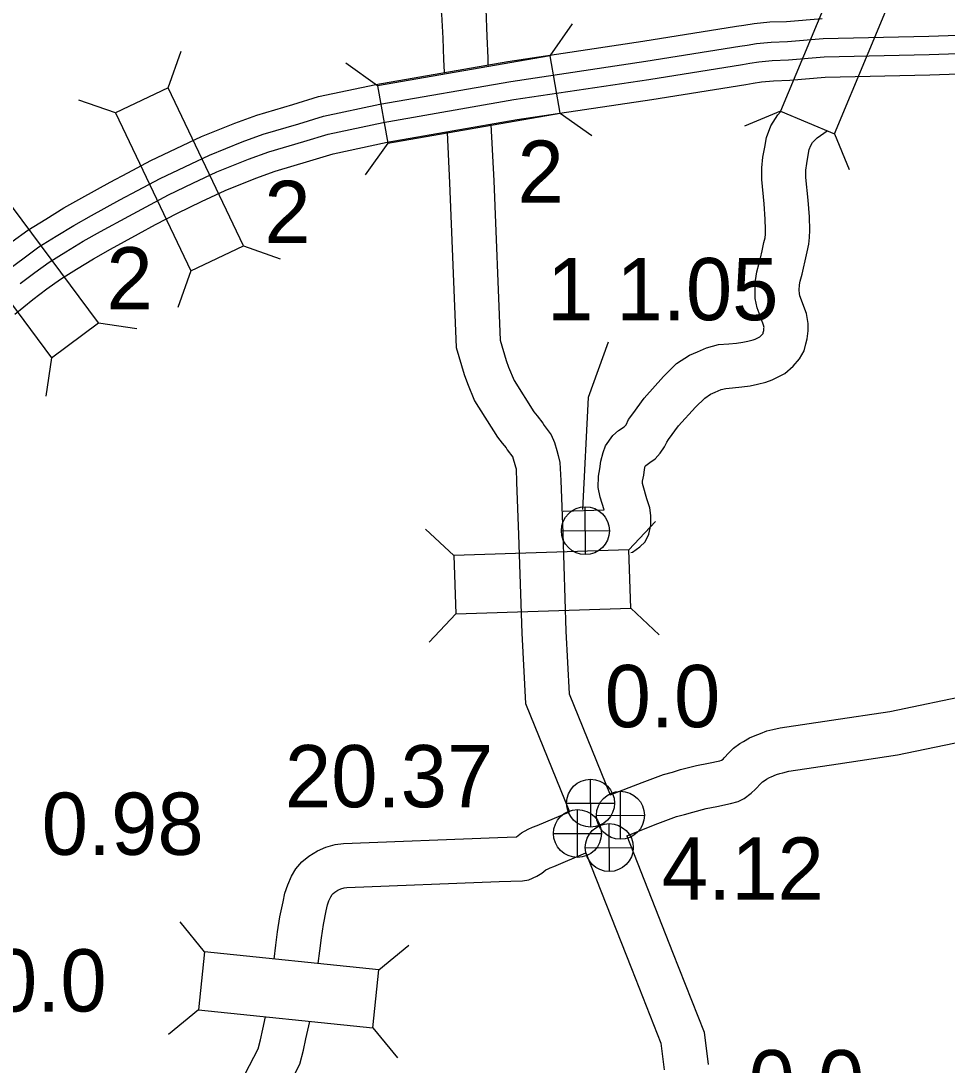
# Model space of a CAD drawing. Extents: x -939622 to -934222, y 1383701 to 1385301.
# Drawn here: x -935801.68 to -935782.83, y 1384310.19 to 1384331.46 of the extents above; entities that cross this region are included whole.
import ezdxf

# ---------------------------------------------------------------- set-up
doc = ezdxf.new("R2010")
doc.units = 0
for name, color, linetype in [('Level 10', 7, 'Continuous'), ('Level 15', 7, 'Continuous'), ('Level 19', 7, 'Continuous'), ('Level 20', 7, 'Continuous'), ('Level 25', 7, 'Continuous'), ('Level 26', 7, 'Continuous')]:
    doc.layers.add(name, color=color, linetype=linetype)

msp = doc.modelspace()

# ---------------------------------------------------------------- linework, layer by layer
at = {"layer": 'Level 10'}
for points in [[(-935800.925, 1384341.348), (-935801.564, 1384340.713), (-935801.331, 1384340.492), (-935798.34, 1384337.645), (-935795.941, 1384335.377), (-935794.255, 1384333.722), (-935793.977, 1384333.405), (-935793.825, 1384333.205), (-935793.695, 1384333.052), (-935793.587, 1384332.873), (-935793.497, 1384332.686), (-935793.404, 1384332.502), (-935793.349, 1384332.392), (-935793.289, 1384332.192), (-935793.209, 1384331.991), (-935793.18, 1384331.916), (-935793.166, 1384331.855), (-935793.118, 1384331.593), (-935793.094, 1384331.103), (-935793.08, 1384330.67), (-935793.067, 1384330.41)], [(-935800.925, 1384341.348), (-935797.72, 1384338.298), (-935795.316, 1384336.025), (-935793.6, 1384334.341), (-935793.28, 1384333.975), (-935793.123, 1384333.769), (-935792.962, 1384333.579), (-935792.795, 1384333.302), (-935792.69, 1384333.085), (-935792.6, 1384332.906), (-935792.509, 1384332.725), (-935792.439, 1384332.489), (-935792.372, 1384332.321), (-935792.318, 1384332.182), (-935792.284, 1384332.038), (-935792.221, 1384331.696), (-935792.195, 1384331.14), (-935792.18, 1384330.707), (-935792.174, 1384330.567)], [(-935790.645, 1384321.472), (-935789.811, 1384321.499), (-935789.889, 1384321.755), (-935789.933, 1384321.952), (-935789.924, 1384322.182), (-935789.894, 1384322.336), (-935789.878, 1384322.488), (-935789.828, 1384322.665), (-935789.78, 1384322.802), (-935789.634, 1384323.009), (-935789.514, 1384323.112), (-935789.402, 1384323.191), (-935789.379, 1384323.208), (-935789.364, 1384323.229), (-935789.31, 1384323.338), (-935789.227, 1384323.456), (-935788.995, 1384323.775), (-935788.601, 1384324.211), (-935788.333, 1384324.476), (-935788.072, 1384324.649), (-935787.909, 1384324.717), (-935787.726, 1384324.8), (-935787.483, 1384324.864), (-935787.271, 1384324.88), (-935787.113, 1384324.895), (-935786.985, 1384324.914), (-935786.886, 1384324.933), (-935786.777, 1384324.962), (-935786.733, 1384324.977), (-935786.642, 1384325.023), (-935786.608, 1384325.053), (-935786.575, 1384325.091), (-935786.571, 1384325.107), (-935786.56, 1384325.148), (-935786.555, 1384325.198), (-935786.554, 1384325.214), (-935786.564, 1384325.262), (-935786.604, 1384325.377), (-935786.655, 1384325.503), (-935786.694, 1384325.613), (-935786.733, 1384325.8), (-935786.737, 1384325.973), (-935786.731, 1384326.17), (-935786.701, 1384326.346), (-935786.653, 1384326.522), (-935786.628, 1384326.626), (-935786.593, 1384326.772), (-935786.555, 1384326.941), (-935786.534, 1384327.041), (-935786.527, 1384327.115), (-935786.521, 1384327.209), (-935786.528, 1384327.415), (-935786.551, 1384327.728), (-935786.601, 1384328.225), (-935786.599, 1384328.465), (-935786.576, 1384328.679), (-935786.541, 1384328.884), (-935786.502, 1384329.078), (-935786.418, 1384329.32), (-935786.272, 1384329.542), (-935786.209, 1384329.608)], [(-935792.113, 1384329.346), (-935792.057, 1384328.197), (-935791.927, 1384324.95), (-935791.806, 1384324.542), (-935791.754, 1384324.403), (-935791.643, 1384324.135), (-935791.238, 1384323.493), (-935791.176, 1384323.413), (-935791.057, 1384323.263), (-935791.029, 1384323.214), (-935790.889, 1384323.028), (-935790.817, 1384322.866), (-935790.772, 1384322.707), (-935790.743, 1384322.603), (-935790.708, 1384322.465), (-935790.692, 1384322.095), (-935790.652, 1384321.022), (-935790.586, 1384319.024), (-935790.52, 1384317.748), (-935789.684, 1384315.691)], [(-935793.007, 1384329.186), (-935792.956, 1384328.157), (-935792.821, 1384324.803), (-935792.66, 1384324.255), (-935792.591, 1384324.072), (-935792.446, 1384323.721), (-935791.977, 1384322.977), (-935791.884, 1384322.857), (-935791.806, 1384322.758), (-935791.784, 1384322.719), (-935791.67, 1384322.569), (-935791.665, 1384322.558), (-935791.639, 1384322.466), (-935791.614, 1384322.373), (-935791.603, 1384322.331), (-935791.591, 1384322.058), (-935791.552, 1384320.991), (-935791.485, 1384318.985), (-935791.411, 1384317.55), (-935790.517, 1384315.349)], [(-935789.266, 1384320.63), (-935789.229, 1384320.634), (-935789.082, 1384320.743), (-935788.973, 1384320.845), (-935788.901, 1384321), (-935788.856, 1384321.183), (-935788.856, 1384321.383), (-935788.881, 1384321.537), (-935788.939, 1384321.724), (-935789.018, 1384321.984), (-935789.029, 1384322.032), (-935789.027, 1384322.08), (-935789.004, 1384322.203), (-935788.991, 1384322.317), (-935788.972, 1384322.387), (-935788.963, 1384322.398), (-935788.96, 1384322.401), (-935788.878, 1384322.459), (-935788.772, 1384322.535), (-935788.666, 1384322.654), (-935788.583, 1384322.778), (-935788.535, 1384322.876), (-935788.496, 1384322.931), (-935788.295, 1384323.206), (-935787.95, 1384323.589), (-935787.762, 1384323.775), (-935787.646, 1384323.852), (-935787.549, 1384323.892), (-935787.424, 1384323.949), (-935787.334, 1384323.972), (-935787.194, 1384323.983), (-935787.005, 1384324.001), (-935786.835, 1384324.026), (-935786.684, 1384324.055), (-935786.52, 1384324.099), (-935786.386, 1384324.143), (-935786.128, 1384324.274), (-935785.962, 1384324.424), (-935785.833, 1384324.574), (-935785.739, 1384324.735), (-935785.701, 1384324.876), (-935785.674, 1384324.981), (-935785.655, 1384325.142), (-935785.654, 1384325.295), (-935785.693, 1384325.498), (-935785.762, 1384325.694), (-935785.813, 1384325.823), (-935785.826, 1384325.857), (-935785.835, 1384325.903), (-935785.837, 1384325.97), (-935785.833, 1384326.08), (-935785.821, 1384326.153), (-935785.781, 1384326.298), (-935785.753, 1384326.417), (-935785.717, 1384326.568), (-935785.675, 1384326.75), (-935785.642, 1384326.91), (-935785.63, 1384327.042), (-935785.619, 1384327.194), (-935785.63, 1384327.464), (-935785.654, 1384327.805), (-935785.7, 1384328.268), (-935785.7, 1384328.414), (-935785.684, 1384328.555), (-935785.656, 1384328.719), (-935785.632, 1384328.84), (-935785.604, 1384328.92), (-935785.566, 1384328.978), (-935785.475, 1384329.073), (-935785.27, 1384329.219)], [(-935789.35, 1384314.856), (-935788.417, 1384312.489), (-935787.772, 1384310.859), (-935787.693, 1384310.198)], [(-935790.183, 1384314.514), (-935789.254, 1384312.158), (-935788.652, 1384310.636), (-935788.587, 1384310.091)]]:
    msp.add_lwpolyline(points, dxfattribs=at)
at = {"layer": 'Level 15'}
for points in [[(-935789.684, 1384315.691), (-935789.037, 1384315.947), (-935788.6, 1384316.109), (-935788.417, 1384316.155), (-935788.254, 1384316.206), (-935787.929, 1384316.293), (-935787.688, 1384316.337), (-935787.456, 1384316.387), (-935787.417, 1384316.398), (-935787.385, 1384316.422), (-935787.363, 1384316.443), (-935787.27, 1384316.546), (-935787.174, 1384316.643), (-935787.045, 1384316.736), (-935786.974, 1384316.777), (-935786.849, 1384316.856), (-935786.735, 1384316.901), (-935786.627, 1384316.943), (-935786.495, 1384316.994), (-935786.378, 1384317.02), (-935786.225, 1384317.058), (-935785.182, 1384317.216), (-935783.995, 1384317.392), (-935782.302, 1384317.743)], [(-935789.35, 1384314.856), (-935788.715, 1384315.107), (-935788.333, 1384315.248), (-935788.171, 1384315.289), (-935788.002, 1384315.342), (-935787.732, 1384315.415), (-935787.514, 1384315.454), (-935787.235, 1384315.514), (-935787.083, 1384315.558), (-935786.956, 1384315.619), (-935786.814, 1384315.726), (-935786.726, 1384315.805), (-935786.615, 1384315.929), (-935786.588, 1384315.956), (-935786.553, 1384315.981), (-935786.506, 1384316.009), (-935786.442, 1384316.049), (-935786.408, 1384316.062), (-935786.302, 1384316.104), (-935786.233, 1384316.13), (-935786.171, 1384316.144), (-935786.05, 1384316.174), (-935785.048, 1384316.326), (-935783.838, 1384316.505), (-935782.101, 1384316.866)], [(-935796.529, 1384312.348), (-935796.49, 1384312.632), (-935796.458, 1384312.904), (-935796.411, 1384313.211), (-935796.347, 1384313.515), (-935796.31, 1384313.687), (-935796.252, 1384313.862), (-935796.172, 1384314.034), (-935796.085, 1384314.183), (-935795.963, 1384314.328), (-935795.822, 1384314.442), (-935795.648, 1384314.553), (-935795.473, 1384314.624), (-935795.285, 1384314.682), (-935795.113, 1384314.7), (-935791.975, 1384314.825), (-935791.593, 1384314.837), (-935791.495, 1384314.918), (-935791.356, 1384314.99), (-935791.269, 1384315.032), (-935791.175, 1384315.069), (-935790.517, 1384315.349)], [(-935795.633, 1384312.256), (-935795.597, 1384312.518), (-935795.566, 1384312.783), (-935795.525, 1384313.05), (-935795.467, 1384313.327), (-935795.44, 1384313.451), (-935795.414, 1384313.531), (-935795.375, 1384313.615), (-935795.347, 1384313.662), (-935795.329, 1384313.683), (-935795.295, 1384313.711), (-935795.233, 1384313.75), (-935795.171, 1384313.776), (-935795.104, 1384313.796), (-935795.048, 1384313.802), (-935791.943, 1384313.925), (-935791.471, 1384313.94), (-935791.341, 1384313.961), (-935791.178, 1384314.033), (-935791.075, 1384314.097), (-935790.995, 1384314.163), (-935790.951, 1384314.186), (-935790.908, 1384314.207), (-935790.836, 1384314.235), (-935790.183, 1384314.514)], [(-935797.118, 1384310.009), (-935796.852, 1384310.522), (-935796.808, 1384310.7), (-935796.758, 1384310.919), (-935796.703, 1384311.171)], [(-935796.319, 1384309.595), (-935796.003, 1384310.204), (-935795.932, 1384310.493), (-935795.88, 1384310.722), (-935795.802, 1384311.079)]]:
    msp.add_lwpolyline(points, dxfattribs=at)
at = {"layer": 'Level 19'}
for points in [[(-935801.863, 1384326.965), (-935801.545, 1384327.196), (-935801.178, 1384327.421), (-935800.811, 1384327.647), (-935800.445, 1384327.852), (-935799.864, 1384328.173), (-935799.505, 1384328.365), (-935799.035, 1384328.615), (-935798.522, 1384328.86), (-935798.006, 1384329.103), (-935797.329, 1384329.376), (-935796.882, 1384329.538), (-935796.146, 1384329.753), (-935795.626, 1384329.914), (-935794.455, 1384330.164), (-935791.773, 1384330.631), (-935789.022, 1384331.044), (-935787.116, 1384331.347), (-935786.965, 1384331.372), (-935786.758, 1384331.404), (-935786.439, 1384331.436), (-935786.1, 1384331.447), (-935785.374, 1384331.508)], [(-935801.93, 1384326.402), (-935801.619, 1384326.633), (-935801.315, 1384326.853), (-935800.962, 1384327.07), (-935800.602, 1384327.291), (-935800.244, 1384327.492), (-935799.667, 1384327.811), (-935799.311, 1384328.001), (-935798.85, 1384328.247), (-935798.346, 1384328.487), (-935797.841, 1384328.724), (-935797.181, 1384328.991), (-935796.754, 1384329.146), (-935796.028, 1384329.358), (-935795.522, 1384329.514), (-935794.376, 1384329.759), (-935791.707, 1384330.224), (-935788.959, 1384330.636), (-935787.05, 1384330.94), (-935786.9, 1384330.965), (-935786.706, 1384330.995), (-935786.412, 1384331.024), (-935786.075, 1384331.036), (-935785.352, 1384331.096), (-935783.202, 1384331.147), (-935781.225, 1384331.212)], [(-935801.698, 1384326.107), (-935801.397, 1384326.33), (-935801.107, 1384326.541), (-935800.765, 1384326.75), (-935800.412, 1384326.968), (-935800.062, 1384327.164), (-935799.488, 1384327.482), (-935799.135, 1384327.67), (-935798.681, 1384327.912), (-935798.185, 1384328.148), (-935797.691, 1384328.381), (-935797.047, 1384328.641), (-935796.637, 1384328.789), (-935795.92, 1384328.999), (-935795.428, 1384329.151), (-935794.305, 1384329.39), (-935791.647, 1384329.854), (-935788.902, 1384330.266), (-935786.99, 1384330.57), (-935786.841, 1384330.595), (-935786.659, 1384330.623), (-935786.387, 1384330.65), (-935786.053, 1384330.661), (-935785.331, 1384330.721), (-935783.191, 1384330.772), (-935781.215, 1384330.837)], [(-935801.804, 1384325.482), (-935801.443, 1384325.782), (-935801.153, 1384325.998), (-935800.878, 1384326.197), (-935800.549, 1384326.399), (-935800.203, 1384326.612), (-935799.861, 1384326.804), (-935799.291, 1384327.119), (-935798.941, 1384327.306), (-935798.495, 1384327.543), (-935798.009, 1384327.775), (-935797.525, 1384328.002), (-935796.899, 1384328.255), (-935796.509, 1384328.397), (-935795.801, 1384328.604), (-935795.323, 1384328.751), (-935794.226, 1384328.985), (-935791.581, 1384329.447), (-935788.839, 1384329.858), (-935786.923, 1384330.163), (-935786.776, 1384330.187), (-935786.608, 1384330.213), (-935786.359, 1384330.238), (-935786.029, 1384330.249), (-935785.309, 1384330.309), (-935783.18, 1384330.36), (-935781.204, 1384330.425)]]:
    msp.add_lwpolyline(points, dxfattribs=at)
at = {"layer": 'Level 20'}
for p, q in [((-935790.909, 1384330.748), (-935790.453, 1384331.396)), ((-935798.684, 1384330.092), (-935798.42, 1384330.838)), ((-935794.42, 1384330.136), (-935795.068, 1384330.592)), ((-935799.757, 1384329.581), (-935800.503, 1384329.845)), ((-935790.705, 1384329.578), (-935790.057, 1384329.122)), ((-935786.219, 1384329.616), (-935786.952, 1384329.315)), ((-935785.123, 1384329.159), (-935784.821, 1384328.427)), ((-935794.216, 1384328.966), (-935794.671, 1384328.318)), ((-935797.151, 1384326.875), (-935796.404, 1384326.61)), ((-935798.223, 1384326.363), (-935798.488, 1384325.617)), ((-935800.106, 1384325.304), (-935799.322, 1384325.189)), ((-935801.059, 1384324.595), (-935801.174, 1384323.811)), ((-935789.308, 1384320.683), (-935788.767, 1384321.261)), ((-935792.87, 1384320.565), (-935793.449, 1384321.107)), ((-935792.831, 1384319.378), (-935793.372, 1384318.8)), ((-935789.269, 1384319.495), (-935788.691, 1384318.954)), ((-935797.943, 1384312.493), (-935798.443, 1384313.107)), ((-935794.398, 1384312.129), (-935793.784, 1384312.629)), ((-935798.064, 1384311.311), (-935798.679, 1384310.811)), ((-935794.519, 1384310.947), (-935794.019, 1384310.333))]:
    msp.add_line(p, q, dxfattribs=at)
for points in [[(-935785.123, 1384329.159), (-935783.751, 1384332.448), (-935784.848, 1384332.906), (-935786.219, 1384329.616)], [(-935794.216, 1384328.966), (-935790.705, 1384329.578), (-935790.909, 1384330.748), (-935794.42, 1384330.136)], [(-935799.757, 1384329.581), (-935798.223, 1384326.363), (-935797.151, 1384326.875), (-935798.684, 1384330.092)], [(-935803.186, 1384327.454), (-935801.059, 1384324.595), (-935800.106, 1384325.304), (-935802.233, 1384328.163)], [(-935792.831, 1384319.378), (-935789.269, 1384319.495), (-935789.308, 1384320.683), (-935792.87, 1384320.565)], [(-935798.064, 1384311.311), (-935794.519, 1384310.947), (-935794.398, 1384312.129), (-935797.943, 1384312.493)]]:
    msp.add_lwpolyline(points, close=True, dxfattribs=at)
at = {"layer": 'Level 25'}
for p, q in [((-935789.728, 1384324.911), (-935790.133, 1384323.786)), ((-935790.133, 1384323.786), (-935790.248, 1384321.501))]:
    msp.add_line(p, q, dxfattribs=at)
at = {"layer": 'Level 26'}
for p, q in [((-935790.188, 1384320.585), (-935790.193, 1384321.561)), ((-935790.679, 1384321.07), (-935789.702, 1384321.076)), ((-935790.083, 1384315.035), (-935790.089, 1384316.012)), ((-935789.474, 1384314.787), (-935789.479, 1384315.764)), ((-935790.574, 1384315.521), (-935789.597, 1384315.526)), ((-935790.35, 1384314.416), (-935790.355, 1384315.393)), ((-935789.965, 1384315.273), (-935788.988, 1384315.279)), ((-935789.702, 1384314.131), (-935789.708, 1384315.107)), ((-935790.841, 1384314.902), (-935789.864, 1384314.907)), ((-935790.193, 1384314.616), (-935789.217, 1384314.622))]:
    msp.add_line(p, q, dxfattribs=at)
for centre in [(-935790.191, 1384321.073), (-935790.086, 1384315.523), (-935789.477, 1384315.276), (-935790.352, 1384314.905), (-935789.705, 1384314.619)]:
    msp.add_circle(centre, 0.488, dxfattribs=at)

# ---------------------------------------------------------------- texts
at = {"layer": 'Level 20'}
for p in [(-935791.572, 1384327.752), (-935796.727, 1384326.932), (-935799.942, 1384325.58)]:
    msp.add_text('2', height=1.267, dxfattribs=at).set_placement(p)
at = {"layer": 'Level 25'}
for s, p in [('1 1.05', (-935790.972, 1384325.36)), ('0.0', (-935789.8, 1384317.07)), ('20.37', (-935796.308, 1384315.439)), ('0.98', (-935801.26, 1384314.47)), ('4.12', (-935788.634, 1384313.558)), ('0.0', (-935802.293, 1384311.279)), ('0.0', (-935786.868, 1384309.226))]:
    msp.add_text(s, height=1.2672, dxfattribs=at).set_placement(p)

doc.saveas('drawing.dxf')
